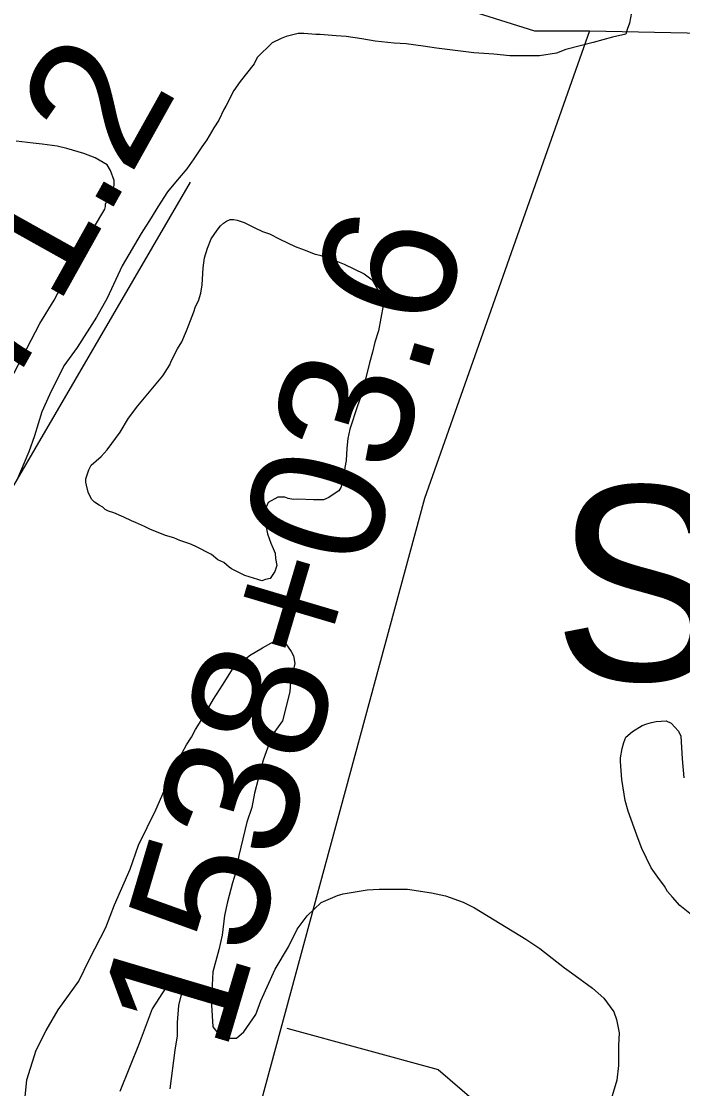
# Model space of a CAD drawing. Extents: x 3187622 to 3225504, y 800805 to 826213.
# Drawn here: x 3205252 to 3205746, y 807553 to 808349 of the extents above; entities that cross this region are included whole.
import ezdxf

# ---------------------------------------------------------------- set-up
doc = ezdxf.new("R2010")
doc.units = 0
for name, color, linetype in [('V-SITE-VEGE', 7, 'Continuous'), ('V-SURV-IDEN', 7, 'Continuous'), ('V-TOPO-GNAM-IDEN', 7, 'Continuous'), ('V-TOPO-SHOR', 7, 'Continuous')]:
    doc.layers.add(name, color=color, linetype=linetype)

msp = doc.modelspace()

# ---------------------------------------------------------------- linework, layer by layer
at = {"layer": 'V-SITE-VEGE'}
for points in [[(3205707.81, 808355.83), (3205706.19, 808347.93), (3205704.59, 808343.19), (3205703.52, 808339.51), (3205693.5, 808337.45)], [(3205693.5, 808337.45), (3205679.26, 808333.3), (3205658.69, 808328.11), (3205651.83, 808325.51), (3205639.17, 808323.46), (3205617.04, 808323.56), (3205604.93, 808324.66), (3205590.19, 808325.78), (3205580.18, 808326.88), (3205562.27, 808329.07), (3205552.27, 808330.69), (3205539.63, 808332.32), (3205530.68, 808332.89), (3205516.46, 808334.53), (3205506.46, 808336.16), (3205494.87, 808337.79), (3205487.5, 808338.35), (3205475.39, 808339.46), (3205472.22, 808339.47), (3205463.27, 808340.04), (3205459.06, 808340.05), (3205450.09, 808337.99), (3205446.39, 808336.42), (3205439.53, 808333.29), (3205428.42, 808322.28), (3205426.29, 808317.54), (3205415.7, 808304.42), (3205410.93, 808297.59), (3205405.08, 808286.02), (3205403.49, 808283.4), (3205399.76, 808275.51), (3205396.05, 808269.73), (3205390.74, 808260.8), (3205387.03, 808255.55), (3205381.2, 808246.61), (3205375.9, 808239.26), (3205367.42, 808229.28), (3205361.6, 808221.94), (3205354.17, 808210.9), (3205349.39, 808202.49), (3205341.96, 808190.94), (3205327.63, 808166.76), (3205316.46, 808142.58), (3205308.5, 808128.39), (3205294.17, 808105.79), (3205284.1, 808092.14), (3205273.47, 808070.58), (3205267.62, 808057.96), (3205262.27, 808040.07), (3205258, 808027.97), (3205248.96, 808006.94)], [(3205224.36, 808043.93), (3205266.33, 808123.83), (3205276.94, 808141.17), (3205282.26, 808151.68), (3205290.74, 808164.29), (3205298.18, 808177.43), (3205300.31, 808183.74), (3205304.03, 808190.05), (3205306.16, 808194.78), (3205314.65, 808208.97), (3205315.19, 808211.07), (3205315.19, 808213.18), (3205319.97, 808222.12), (3205320.51, 808224.22), (3205321.57, 808226.85), (3205321.59, 808230.54), (3205318.99, 808237.93), (3205316.37, 808242.16), (3205307.44, 808247.46), (3205299.02, 808250.66), (3205286.4, 808254.4), (3205279.03, 808256.02), (3205267.97, 808257.65), (3205261.12, 808258.2), (3205248.48, 808259.84)], [(3205317.55, 807983.77), (3205314.92, 807985.1), (3205313.17, 807986.87), (3205310.54, 807988.2), (3205307.03, 807990.41), (3205304.84, 807992.62), (3205302.23, 807997.9), (3205300.94, 808003.18), (3205300.51, 808005.38), (3205300.52, 808008.02), (3205301.85, 808011.53), (3205302.74, 808014.6), (3205304.52, 808018.11), (3205312.02, 808024.66), (3205316.44, 808029.48), (3205326.16, 808042.62), (3205332.36, 808053.14), (3205339.43, 808062.33), (3205357.99, 808084.66), (3205363.3, 808092.99), (3205364.19, 808095.62), (3205369.06, 808104.83), (3205372.16, 808110.09), (3205375.72, 808118.42), (3205377.49, 808122.81), (3205381.05, 808132.46), (3205382.39, 808136.41), (3205384.6, 808140.79), (3205386.39, 808146.5), (3205387.29, 808152.65), (3205388.23, 808165.39), (3205389.14, 808172.85), (3205391.37, 808179.87), (3205394.04, 808186.89), (3205398.46, 808193.47), (3205401.11, 808196.53), (3205403.32, 808198.72), (3205405.52, 808200.03), (3205408.16, 808201.33), (3205410.8, 808201.32), (3205413.44, 808200.87), (3205418.7, 808199.09), (3205426.59, 808195.1), (3205432.29, 808192.44), (3205437.56, 808190.66), (3205445.45, 808186.66), (3205456.85, 808181.34), (3205463.43, 808178.68), (3205471.77, 808175.56), (3205475.28, 808174.67), (3205485.81, 808171.1), (3205493.27, 808167.99), (3205508.18, 808160.9), (3205514.31, 808156.47), (3205520.41, 808145.46), (3205522.57, 808137.1), (3205518.97, 808118.22), (3205516.3, 808109.89), (3205514.51, 808102.42), (3205512.28, 808094.52), (3205509.15, 808082.23), (3205507.79, 808074.77), (3205503.35, 808062.48), (3205497.55, 808044.93), (3205496.2, 808037.91), (3205495.29, 808030.88), (3205494.81, 808021.65), (3205493.91, 808016.38), (3205493, 808010.23), (3205490.77, 808001.45), (3205489.44, 807998.83), (3205485.03, 807996.21), (3205481.95, 807994.03), (3205477.98, 807992.28), (3205470.51, 807992.32), (3205458.65, 807992.81), (3205455.57, 807992.39), (3205451.62, 807993.28), (3205448.99, 807994.17), (3205443.72, 807994.2), (3205436.67, 807990.27), (3205434.45, 807985.01), (3205433.99, 807981.06), (3205434.4, 807975.34), (3205436.12, 807966.98), (3205438.73, 807959.94), (3205440.47, 807955.98), (3205441.77, 807952.46), (3205442.19, 807948.5), (3205443.05, 807943.22), (3205441.71, 807938.83), (3205439.5, 807935.77), (3205438.17, 807933.58), (3205434.65, 807932.71), (3205432.01, 807931.85), (3205428.94, 807932.74), (3205419.29, 807935.86), (3205409.2, 807940.74), (3205407.45, 807942.06), (3205403.51, 807945.6), (3205399.12, 807947.37)], [(3205399.12, 807947.37), (3205394.31, 807951.35), (3205382.03, 807957.56), (3205378.08, 807959.33), (3205370.62, 807962.01), (3205366.24, 807963.78), (3205360.09, 807965.56), (3205348.25, 807970.45), (3205344.3, 807972.23), (3205337.73, 807975.33), (3205334.66, 807976.66), (3205328.95, 807979.33), (3205321.5, 807982.44), (3205317.55, 807983.77)], [(3205255.37, 807546.96), (3205256.48, 807559.59), (3205263.43, 807581.69), (3205270.87, 807596.41), (3205279.89, 807611.65), (3205295.26, 807633.19), (3205303.24, 807649.49), (3205315.46, 807673.14), (3205321.86, 807689.97), (3205333.56, 807716.79), (3205339.97, 807734.68), (3205352.73, 807760.96), (3205359.11, 807775.16), (3205366.03, 807791.47), (3205375.59, 807809.34), (3205379.31, 807815.12), (3205382.49, 807820.9), (3205386.74, 807827.73), (3205395.76, 807843.5), (3205402.66, 807854), (3205410.62, 807866.61), (3205415.38, 807871.86), (3205420.66, 807874.47), (3205422.77, 807876.04), (3205432.28, 807881.8), (3205440.74, 807886.5), (3205443.9, 807887.01), (3205446.53, 807887), (3205449.69, 807884.88), (3205453.87, 807879.07), (3205455.44, 807875.9), (3205456.47, 807870.1), (3205453.25, 807856.42), (3205452.69, 807849.04), (3205447.33, 807827.46), (3205440.97, 807818.53)], [(3205761.21, 807675.75), (3205743.98, 807689.63), (3205738.51, 807695.76), (3205734.78, 807700.11), (3205732.31, 807703.93), (3205727.36, 807710.82), (3205722.4, 807717.71), (3205715.54, 807732.2), (3205712.86, 807739.31), (3205709.69, 807747.44), (3205705.32, 807759.87), (3205703.16, 807767.98), (3205700.6, 807783.68), (3205699.53, 807797.08), (3205699.57, 807799.86), (3205700.93, 807806.66), (3205702, 807811.19), (3205703.57, 807815.21), (3205708.43, 807819.43), (3205715.82, 807823.88), (3205719.12, 807825.09), (3205722.67, 807826.05), (3205726.21, 807826.76), (3205730.01, 807827.21), (3205733.55, 807827.41), (3205737.31, 807825.59), (3205742.78, 807819.7), (3205744.5, 807815.89), (3205745.52, 807798.96), (3205746.84, 807784.8)], [(3205440.97, 807818.53), (3205439.89, 807814.85), (3205437.24, 807809.59), (3205435.11, 807804.33), (3205432.97, 807798.02), (3205429.22, 807783.81), (3205426.54, 807773.29), (3205424.39, 807762.76), (3205420.65, 807751.71), (3205414.75, 807726.97), (3205412.58, 807714.34), (3205409.92, 807706.45), (3205406.17, 807692.24), (3205404.01, 807682.24), (3205402.37, 807667.49), (3205399.68, 807656.44), (3205395.4, 807640.12), (3205394.83, 807630.12), (3205394.24, 807615.37), (3205395.22, 807599.03), (3205399.94, 807593.21), (3205405.19, 807590.56), (3205413.09, 807590.52), (3205418.38, 807595.24), (3205427.4, 807608.37), (3205431.13, 807618.37), (3205441.77, 807642.03), (3205451.86, 807658.84), (3205458.24, 807671.99), (3205465.66, 807681.97), (3205476.24, 807691.93), (3205488.38, 807697.15), (3205492.6, 807698.18), (3205510.52, 807701.26), (3205519.48, 807701.75), (3205540.56, 807701.66), (3205558.46, 807698.95), (3205568.99, 807696.79), (3205582.14, 807691.99), (3205590.55, 807687.74), (3205628.91, 807664.39), (3205639.42, 807657.5), (3205657.79, 807643.19), (3205663.04, 807639.48), (3205678.8, 807627.82), (3205687.2, 807620.41), (3205694.53, 807610.36), (3205696.61, 807604.56), (3205698.68, 807594.54), (3205698.11, 807585.06), (3205698.04, 807570.31), (3205696.94, 807559.25), (3205692.66, 807545.04)], [(3205363.41, 807552.81), (3205367.22, 807581.77), (3205368.85, 807592.3), (3205368.89, 807602.31), (3205370, 807614.95), (3205371.61, 807622.32), (3205374.81, 807631.26), (3205369.55, 807633.39), (3205360.58, 807628.69), (3205349.97, 807612.4), (3205340.37, 807586.63), (3205325.99, 807550.86)]]:
    msp.add_lwpolyline(points, dxfattribs=at)
at = {"layer": 'V-TOPO-SHOR'}
msp.add_line((3204860.47, 807341.42), (3205378.78, 808229.22), dxfattribs=at)
for points in [[(3205399.49, 808412.91), (3205537.86, 808372.91), (3205635.37, 808342.12), (3205676.42, 808342.12), (3205761.65, 808340.28)], [(3205676.42, 808342.12), (3205553.26, 807993.16), (3205419.83, 807500.51), (3205286.41, 807095.1)], [(3205450.62, 807598.01), (3205563.52, 807567.22), (3205599.45, 807536.43), (3205599.45, 807505.64), (3205594.31, 807485.11), (3205450.62, 807074.57), (3205368.52, 807074.57)]]:
    msp.add_lwpolyline(points, dxfattribs=at)

# ---------------------------------------------------------------- texts
at = {"layer": 'V-SURV-IDEN'}
for s, rotation, p in [('1536+71.2', 60.81091, (3205059.6, 807742.65)), ('1538+03.6', 73.4612, (3205404.31, 807578.22))]:
    msp.add_text(s, height=100, rotation=rotation, dxfattribs=at).set_placement(p)
at = {"layer": 'V-TOPO-GNAM-IDEN'}
msp.add_text('Schwab', height=145, rotation=358.6282, dxfattribs=at).set_placement((3205648.14, 807859.12))

doc.saveas('drawing.dxf')
